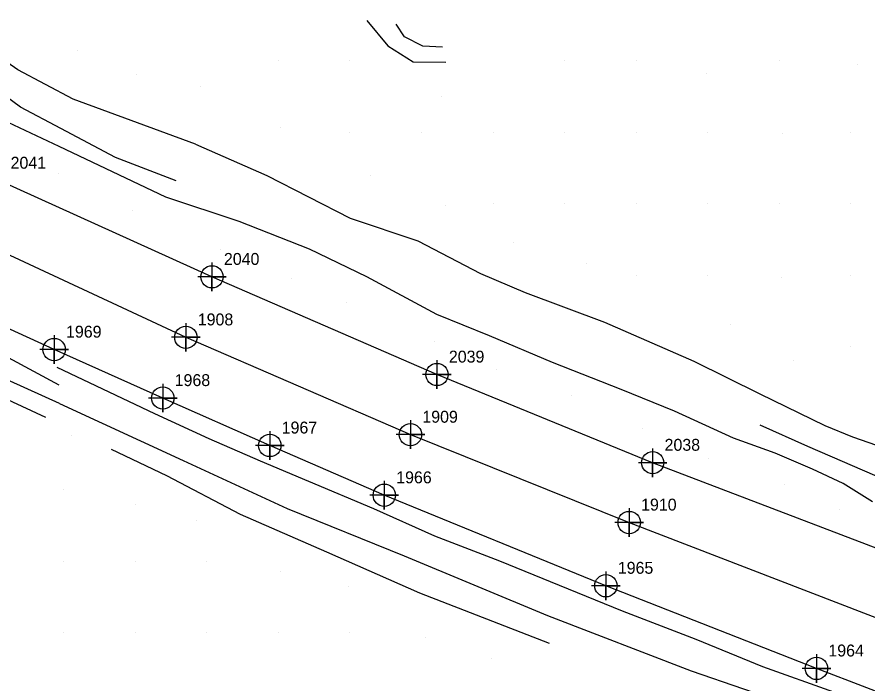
# Model space of a CAD drawing. Extents: x 1497074 to 1501343, y 481943 to 486114.
# Drawn here: x 1499690.7 to 1499868.9, y 482751.7 to 482891.4 of the extents above; entities that cross this region are included whole.
import ezdxf

# ---------------------------------------------------------------- set-up
doc = ezdxf.new("R2010")
doc.units = 0
for name, color, linetype in [('Exist DTM Crownline', 7, 'Continuous'), ('Exist DTM Crownline Cogo Number', 7, 'Continuous'), ('Exist DTM Crownline Cogo Point CELL', 7, 'Continuous'), ('Exist Roads EOP', 7, 'Continuous'), ('Exist Roads EOP Cogo Number', 7, 'Continuous'), ('Exist Roads EOP Cogo Point CELL', 7, 'Continuous'), ('PH Exist DTM Breakline', 7, 'Continuous'), ('PH Exist DTM Point', 7, 'Continuous')]:
    doc.layers.add(name, color=color, linetype=linetype)

msp = doc.modelspace()

# ---------------------------------------------------------------- linework, layer by layer
at = {"layer": 'Exist DTM Crownline'}
msp.add_lwpolyline([(1499395.36, 482985.02), (1499443.87, 482960.81), (1499493.08, 482936.36), (1499540.5, 482912.88), (1499586.46, 482890.36), (1499633.9, 482867.41), (1499680.88, 482845.25), (1499726.12, 482824.18), (1499773.19, 482803.77), (1499819.04, 482785.33), (1499906.6, 482751.56), (1499930.69, 482742.84), (1499979.87, 482724.77), (1500026.26, 482708.17), (1500077.15, 482689.67), (1500127.52, 482671.55), (1500177.68, 482653.78), (1500231.5, 482634.52), (1500279.65, 482617.19), (1500328.73, 482599.71), (1500369.66, 482584.94)], dxfattribs=at)
at = {"layer": 'Exist DTM Crownline Cogo Point CELL'}
for points in [[(1499726.12, 482827.18), (1499726.12, 482821.18), (1499726.12, 482824.18), (1499729.12, 482824.18), (1499723.12, 482824.18)], [(1499773.19, 482806.77), (1499773.19, 482800.77), (1499773.19, 482803.77), (1499776.19, 482803.77), (1499770.19, 482803.77)], [(1499819.04, 482788.33), (1499819.04, 482782.33), (1499819.04, 482785.33), (1499822.04, 482785.33), (1499816.04, 482785.33)]]:
    msp.add_lwpolyline(points, dxfattribs=at)
for centre in [(1499726.12, 482824.18), (1499773.19, 482803.77), (1499819.04, 482785.33)]:
    msp.add_circle(centre, 2.34, dxfattribs=at)
at = {"layer": 'Exist Roads EOP'}
for points in [[(1499949.19, 483064.24), (1499944.72, 483012.31), (1499940.49, 482963.95), (1499936.01, 482915.13), (1499931.45, 482867.17), (1499924.58, 482816.71), (1499922.02, 482806.45), (1499917.89, 482798.05), (1499910.37, 482788.35), (1499905.04, 482784.05), (1499895.66, 482779.46), (1499886.2, 482778), (1499874.11, 482778.69), (1499823.96, 482797.88), (1499778.75, 482816.38), (1499731.6, 482836.87), (1499686.89, 482857.05)], [(1499821.72, 482628.04), (1499853.66, 482656.41), (1499874.77, 482677.9), (1499888.46, 482693.89), (1499887.41, 482695.08), (1499900.17, 482716.32), (1499901.17, 482722.82), (1499900.82, 482727.27), (1499897.51, 482732.26), (1499893.81, 482737), (1499890.76, 482740.13), (1499879.42, 482746.57), (1499858.29, 482754.73), (1499814.16, 482772.07), (1499767.71, 482791.06), (1499743.71, 482801.5), (1499721.28, 482811.45), (1499698.51, 482821.61), (1499675.14, 482832.32)]]:
    msp.add_lwpolyline(points, dxfattribs=at)
at = {"layer": 'Exist Roads EOP Cogo Point CELL'}
for points in [[(1499731.6, 482839.87), (1499731.6, 482833.87), (1499731.6, 482836.87), (1499734.6, 482836.87), (1499728.6, 482836.87)], [(1499698.51, 482824.61), (1499698.51, 482818.61), (1499698.51, 482821.61), (1499701.51, 482821.61), (1499695.51, 482821.61)], [(1499778.75, 482819.38), (1499778.75, 482813.38), (1499778.75, 482816.38), (1499781.75, 482816.38), (1499775.75, 482816.38)], [(1499721.28, 482814.45), (1499721.28, 482808.45), (1499721.28, 482811.45), (1499724.28, 482811.45), (1499718.28, 482811.45)], [(1499743.71, 482804.5), (1499743.71, 482798.5), (1499743.71, 482801.5), (1499746.71, 482801.5), (1499740.71, 482801.5)], [(1499823.96, 482800.88), (1499823.96, 482794.88), (1499823.96, 482797.88), (1499826.96, 482797.88), (1499820.96, 482797.88)], [(1499767.71, 482794.06), (1499767.71, 482788.06), (1499767.71, 482791.06), (1499770.71, 482791.06), (1499764.71, 482791.06)], [(1499814.16, 482775.07), (1499814.16, 482769.07), (1499814.16, 482772.07), (1499817.16, 482772.07), (1499811.16, 482772.07)], [(1499858.29, 482757.73), (1499858.29, 482751.73), (1499858.29, 482754.73), (1499861.29, 482754.73), (1499855.29, 482754.73)]]:
    msp.add_lwpolyline(points, dxfattribs=at)
for centre in [(1499731.6, 482836.87), (1499698.51, 482821.61), (1499778.75, 482816.38), (1499721.28, 482811.45), (1499743.71, 482801.5), (1499823.96, 482797.88), (1499767.71, 482791.06), (1499814.16, 482772.07), (1499858.29, 482754.73)]:
    msp.add_circle(centre, 2.34, dxfattribs=at)
at = {"layer": 'PH Exist DTM Breakline'}
for points in [[(1499728.17, 482864.71), (1499702.51, 482874.12), (1499690.89, 482880.26), (1499684.61, 482884.66), (1499680.37, 482889.51), (1499676.82, 482892.78), (1499664.97, 482899.08), (1499652.87, 482906.64), (1499646.32, 482910), (1499638.05, 482914.09), (1499624.86, 482920.72), (1499613.26, 482926.65), (1499606.22, 482929.74), (1499600.1, 482931.21), (1499594.56, 482930.46), (1499590.64, 482928.3), (1499587.22, 482925.25), (1499584.34, 482920.44), (1499583.55, 482916.2), (1499585.04, 482913.08)], [(1499721.91, 482853.6), (1499699.59, 482864.2), (1499688.86, 482869.27), (1499678.12, 482874.52), (1499668.21, 482879.23), (1499658.43, 482884.43), (1499648.88, 482888.44), (1499641.59, 482891.96), (1499632.8, 482896.4), (1499624.08, 482900.44), (1499614.89, 482904.83), (1499607.06, 482909.25), (1499598.49, 482913.47), (1499591.5, 482916.76), (1499587.07, 482919.11)], [(1499699.6, 482814.15), (1499688.98, 482819.88), (1499679.9, 482824.77), (1499671.18, 482829.14), (1499663.77, 482832.4), (1499653.33, 482837.81), (1499645.42, 482841.12), (1499640.24, 482842.29), (1499631.76, 482846.06), (1499621.67, 482851.42), (1499610.2, 482857.24), (1499599.95, 482862.19), (1499588.42, 482867.15), (1499578.23, 482872.38), (1499569.99, 482875.99), (1499562.05, 482880.55), (1499555.43, 482884.32), (1499546.41, 482889.61), (1499536.92, 482894.32), (1499531.39, 482897.13)], [(1499764.08, 482890.66), (1499768.46, 482885.31), (1499773.79, 482881.95), (1499780.59, 482881.93)], [(1499779.93, 482885.03), (1499775.79, 482885.25), (1499771.94, 482887.2), (1499770.21, 482889.87)], [(1499724.06, 482857.01), (1499711.38, 482861.87), (1499699.91, 482867.97), (1499691.43, 482872.47), (1499683.93, 482878), (1499677.5, 482881.99)], [(1499728.17, 482864.71), (1499743.12, 482858.12), (1499760.59, 482849.16), (1499774.74, 482844.4), (1499787.89, 482837.57), (1499797.23, 482833.55), (1499813.89, 482827.37), (1499832.58, 482819.16), (1499846.44, 482812.34), (1499860.08, 482805.69), (1499865.83, 482803.28), (1499872.47, 482801.02)], [(1499870.06, 482789.64), (1499863.86, 482793.5), (1499857.46, 482796.53), (1499849.64, 482799.86), (1499840.88, 482803.04), (1499828.52, 482808.66), (1499817.33, 482813.21), (1499802.95, 482818.87), (1499789.75, 482824.48), (1499778.69, 482828.96), (1499764.03, 482836.87), (1499752.01, 482842.65), (1499737.28, 482848.48), (1499721.91, 482853.6)], [(1499846.44, 482805.82), (1499856.43, 482801.37), (1499863.67, 482798.2), (1499872.56, 482794.36), (1499879.11, 482792.95), (1499886.18, 482792.99), (1499892.6, 482795), (1499898.39, 482798.23), (1499904.21, 482802.43), (1499907.7, 482807.88), (1499910.3, 482815.36), (1499912.87, 482826.72), (1499913.16, 482837.44), (1499913.05, 482848.29)], [(1499699.65, 482810.33), (1499678.1, 482820.01)], [(1499699.1, 482817.92), (1499719.53, 482808.17), (1499730.93, 482802.94), (1499741.71, 482798.29), (1499751.84, 482794.01), (1499765.43, 482788.26), (1499778.22, 482782.52), (1499791.85, 482777.33), (1499804.36, 482772.18), (1499817.6, 482766.84), (1499833.01, 482760.83), (1499846.96, 482755.15), (1499861.89, 482749.82)], [(1499678.74, 482815.76), (1499696.7, 482807.4)], [(1499699.65, 482810.33), (1499725.57, 482798.37), (1499747.32, 482788.27), (1499771.85, 482778.33), (1499801.92, 482765.83), (1499832, 482754.22), (1499854, 482746.66), (1499870.21, 482741.39), (1499878.83, 482738.17)], [(1499802.32, 482759.93), (1499775.15, 482770.54), (1499755.66, 482779.12), (1499737.54, 482787.04), (1499722.14, 482795.1), (1499710.53, 482800.68)]]:
    msp.add_lwpolyline(points, dxfattribs=at)
at = {"layer": 'PH Exist DTM Point'}
for p, q in [((1499703.34, 482884.38), (1499703.34, 482884.38)), ((1499745.5, 482882.19), (1499745.5, 482882.19)), ((1499760.5, 482882.19), (1499760.5, 482882.19)), ((1499805.5, 482882.19), (1499805.5, 482882.19)), ((1499820.5, 482882.19), (1499820.5, 482882.19)), ((1499850.5, 482882.19), (1499850.5, 482882.19)), ((1499866.84, 482881.46), (1499866.84, 482881.46)), ((1499835.26, 482879.44), (1499835.26, 482879.44)), ((1499715.81, 482879.31), (1499715.81, 482879.31)), ((1499729.29, 482876.76), (1499729.29, 482876.76)), ((1499779.69, 482874.75), (1499779.69, 482874.75)), ((1499746.01, 482868.13), (1499746.01, 482868.13)), ((1499760.5, 482867.19), (1499760.5, 482867.19)), ((1499775.5, 482867.19), (1499775.5, 482867.19)), ((1499790.5, 482867.19), (1499790.5, 482867.19)), ((1499805.5, 482867.19), (1499805.5, 482867.19)), ((1499820.5, 482867.19), (1499820.5, 482867.19)), ((1499835.5, 482867.19), (1499835.5, 482867.19)), ((1499865.5, 482867.19), (1499865.5, 482867.19)), ((1499851.13, 482866.85), (1499851.13, 482866.85)), ((1499699.48, 482858.51), (1499699.48, 482858.51)), ((1499764.83, 482858.15), (1499764.83, 482858.15)), ((1499780.56, 482851.86), (1499780.56, 482851.86)), ((1499790.5, 482852.19), (1499790.5, 482852.19)), ((1499805.5, 482852.19), (1499805.5, 482852.19)), ((1499820.5, 482852.19), (1499820.5, 482852.19)), ((1499835.5, 482852.19), (1499835.5, 482852.19)), ((1499850.5, 482852.19), (1499850.5, 482852.19)), ((1499865.5, 482852.19), (1499865.5, 482852.19)), ((1499714.86, 482850.83), (1499714.86, 482850.83)), ((1499794.83, 482844.16), (1499794.83, 482844.16)), ((1499733.32, 482842.6), (1499733.32, 482842.6)), ((1499810.06, 482839.63), (1499810.06, 482839.63)), ((1499820.65, 482837.11), (1499820.65, 482837.11)), ((1499835.5, 482837.19), (1499835.5, 482837.19)), ((1499850.89, 482836.66), (1499850.89, 482836.66)), ((1499865.5, 482837.19), (1499865.5, 482837.19)), ((1499748.25, 482836.53), (1499748.25, 482836.53)), ((1499759.85, 482831.42), (1499759.85, 482831.42)), ((1499840.35, 482826.83), (1499840.35, 482826.83)), ((1499778.31, 482823.31), (1499778.31, 482823.31)), ((1499865.5, 482822.19), (1499865.5, 482822.19)), ((1499853.48, 482819.33), (1499853.48, 482819.33)), ((1499791.27, 482817.45), (1499791.27, 482817.45)), ((1499806.94, 482811.94), (1499806.94, 482811.94)), ((1499821.76, 482804.98), (1499821.76, 482804.98)), ((1499702.22, 482803.65), (1499702.22, 482803.65)), ((1499835.71, 482798.74), (1499835.71, 482798.74)), ((1499700.5, 482792.19), (1499700.5, 482792.19)), ((1499851.52, 482793.28), (1499851.52, 482793.28)), ((1499715.52, 482789.1), (1499715.52, 482789.1)), ((1499863.2, 482787.96), (1499863.2, 482787.96)), ((1499728.45, 482785.83), (1499728.45, 482785.83)), ((1499700.5, 482777.19), (1499700.5, 482777.19)), ((1499715.5, 482777.19), (1499715.5, 482777.19)), ((1499730.5, 482777.19), (1499730.5, 482777.19)), ((1499745.95, 482775.12), (1499745.95, 482775.12)), ((1499760.14, 482771.86), (1499760.14, 482771.86)), ((1499700.5, 482762.19), (1499700.5, 482762.19)), ((1499715.5, 482762.19), (1499715.5, 482762.19)), ((1499730.5, 482762.19), (1499730.5, 482762.19)), ((1499745.5, 482762.19), (1499745.5, 482762.19)), ((1499760.5, 482762.19), (1499760.5, 482762.19)), ((1499776.29, 482761.25), (1499776.29, 482761.25)), ((1499790.21, 482756.89), (1499790.21, 482756.89))]:
    msp.add_line(p, q, dxfattribs=at)

# ---------------------------------------------------------------- texts
at = {"layer": 'Exist DTM Crownline Cogo Number'}
for s, p in [('1908', (1499728.62, 482826.68)), ('1909', (1499775.69, 482806.27)), ('1910', (1499821.54, 482787.84))]:
    msp.add_text(s, height=2.5, dxfattribs=at).set_placement(p)
at = {"layer": 'Exist Roads EOP Cogo Number'}
for s, p in [('2041', (1499689.39, 482859.55)), ('2040', (1499734.1, 482839.37)), ('1969', (1499701.01, 482824.11)), ('2039', (1499781.25, 482818.88)), ('1968', (1499723.78, 482813.95)), ('1967', (1499746.21, 482804)), ('2038', (1499826.46, 482800.38)), ('1966', (1499770.21, 482793.56)), ('1965', (1499816.66, 482774.58)), ('1964', (1499860.79, 482757.23))]:
    msp.add_text(s, height=2.5, dxfattribs=at).set_placement(p)

doc.saveas('drawing.dxf')
